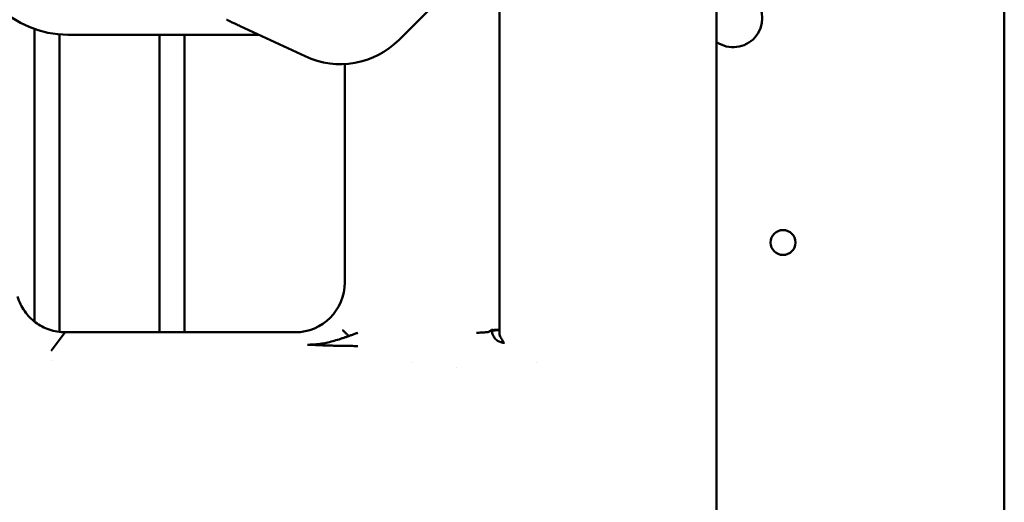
# Model space of a CAD drawing. Header units: millimetres. Extents: x 0 to 14369, y -869 to 2970.
# Tile 362 of 656: x 2107 to 2166, y 1059 to 1088. Entities that reach past the tile are written whole.
import ezdxf

# ---------------------------------------------------------------- set-up
doc = ezdxf.new("R2010")
doc.units = ezdxf.units.MM
doc.header["$LTSCALE"] = 10
doc.layers.add('Sichtbar (ISO)', color=7, linetype='Continuous', lineweight=50)

msp = doc.modelspace()

# ---------------------------------------------------------------- linework, layer by layer
at = {"layer": 'Sichtbar (ISO)'}
for p, q in [((2165.818, 1125.965), (2165.818, 641.735)), ((2148.518, 1069.561), (2148.518, 1105.671)), ((2144.278, 1101.431), (2129.428, 1086.582)), ((2135.46, 1069.125), (2135.477, 1092.631)), ((2119.604, 1087.533), (2119.36, 1087.647)), ((2107.518, 1087.228), (2107.518, 1069.616)), ((2107.518, 1069.616), (2107.518, 1087.228)), ((2109.018, 1069.009), (2109.018, 1086.905)), ((2109.018, 1086.905), (2109.018, 1069.009)), ((2123.78, 1085.586), (2119.884, 1087.402)), ((2109.518, 1086.885), (2120.994, 1086.885)), ((2115.018, 1086.885), (2115.018, 1068.985)), ((2115.018, 1068.985), (2115.018, 1086.885)), ((2116.518, 1068.985), (2116.518, 1086.885)), ((2116.518, 1086.885), (2116.518, 1068.985)), ((2126.167, 1085.125), (2126.167, 1071.981)), ((2134.993, 1069.132), (2134.874, 1069.038)), ((2148.518, 1068.732), (2148.518, 1069.561)), ((2109.361, 1068.985), (2108.508, 1067.866)), ((2123.171, 1068.985), (2109.361, 1068.985)), ((2135.397, 1069.113), (2135.443, 1069.114)), ((2135.443, 1069.114), (2135.459, 1069.114)), ((2135.46, 1069.125), (2135.46, 1069.114)), ((2148.518, 1068.667), (2148.518, 1068.732)), ((2148.518, 1067.425), (2148.518, 1068.667)), ((2148.518, 1067.425), (2148.518, 1054.345)), ((2108.508, 1067.275), (2108.508, 1067.275)), ((2130.249, 1067.183), (2130.251, 1067.183)), ((2132.904, 1066.886), (2132.904, 1066.886)), ((2137.707, 1067.183), (2137.707, 1067.183))]:
    msp.add_line(p, q, dxfattribs=at)
msp.add_circle((2152.518, 1074.385), 0.75, dxfattribs=at)
for centre, radius, start, end in [((2109.518, 1092.885), 6, 180, 270), ((2149.518, 1087.885), 1.75, 235.1501, 124.8499), ((2149.518, 1087.885), 1.75, 235.1501, 124.8499), ((2125.893, 1090.117), 5, 245, 315)]:
    msp.add_arc(centre, radius, start, end, dxfattribs=at)
for centre, major_axis, ratio, start_param, end_param in [((2123.163, 1071.989), (2.127, -2.127), 0.997265, 5.499157, 7.067214), ((2135.49, 1069.189), (-0.497, -0.056), 0.074651, 0.046255, 0.048453), ((2135.49, 1069.189), (-0.497, -0.056), 0.074651, 0.05342, 0.144829), ((2135.422, 1069.09), (-0.028, 0.0436), 0.985413, 6.014727, 6.283185), ((2135.422, 1069.09), (-0.0156, 0.0494), 0.985641, 6.049018, 6.283185), ((2135.422, 1069.09), (-0.0039, 0.0516), 0.989154, 6.130641, 6.283185), ((2135.422, 1069.09), (0.0039, 0.0515), 0.992773, 5.533005, 6.283185)]:
    msp.add_ellipse(centre, major_axis=major_axis, ratio=ratio, start_param=start_param, end_param=end_param, dxfattribs=at)
for points, knots in [([(2119.36, 1087.647), (2119.271, 1087.688), (2119.189, 1087.726), (2119.097, 1087.769), (2119.074, 1087.78), (2119.052, 1087.79)], [0, 0, 0, 0, 0.03455853, 0.03455853, 0.04781946, 0.04781946, 0.04781946, 0.04781946]), ([(2106.487, 1071.133), (2106.588, 1070.817), (2106.731, 1070.519), (2107.099, 1069.991), (2107.315, 1069.767), (2107.816, 1069.392), (2108.093, 1069.248), (2108.703, 1069.045), (2109.029, 1068.992), (2109.361, 1068.985)], [-0.3876056, -0.3876056, -0.3876056, -0.3876056, -0.2881368, -0.2881368, -0.1937902, -0.1937902, -0.0994573, -0.0994573, -0.000001, -0.000001, -0.000001, -0.000001]), ([(2134.997, 1069.129), (2134.999, 1069.128), (2135.001, 1069.127), (2135.003, 1069.127), (2135.009, 1069.125), (2135.019, 1069.124), (2135.031, 1069.123), (2135.039, 1069.123), (2135.048, 1069.122), (2135.059, 1069.122), (2135.065, 1069.122), (2135.072, 1069.122), (2135.08, 1069.121), (2135.088, 1069.121), (2135.097, 1069.121), (2135.107, 1069.121), (2135.136, 1069.121), (2135.169, 1069.122), (2135.204, 1069.124), (2135.239, 1069.126), (2135.28, 1069.128), (2135.321, 1069.13), (2135.345, 1069.131), (2135.37, 1069.132), (2135.395, 1069.134)], [0, 0, 0, 0, 0.05091, 0.05091, 0.05091, 0.194922, 0.194922, 0.194922, 0.30216, 0.30216, 0.30216, 0.366707, 0.366707, 0.366707, 0.439579, 0.439579, 0.439579, 0.661588, 0.661588, 0.661588, 0.874278, 0.874278, 0.874278, 1, 1, 1, 1]), ([(2125.439, 1068.446), (2125.565, 1068.481), (2125.691, 1068.519), (2125.817, 1068.559), (2125.88, 1068.579), (2125.943, 1068.6), (2126.006, 1068.621), (2126.069, 1068.642), (2126.132, 1068.664), (2126.195, 1068.685), (2126.227, 1068.695), (2126.258, 1068.705), (2126.29, 1068.718), (2126.322, 1068.73), (2126.355, 1068.745), (2126.386, 1068.751), (2126.39, 1068.752), (2126.395, 1068.752), (2126.399, 1068.754)], [0.6119583, 0.6119583, 0.6119583, 0.6119583, 0.7649479, 0.7649479, 0.7649479, 0.8414427, 0.8414427, 0.8414427, 0.9179374, 0.9179374, 0.9179374, 0.9561848, 0.9561848, 0.9561848, 0.9944322, 0.9944322, 0.9944322, 0.9999914, 0.9999914, 0.9999914, 0.9999914]), ([(2126.037, 1069.115), (2126.039, 1069.113), (2126.047, 1069.105), (2126.079, 1069.073), (2126.131, 1069.021), (2126.201, 1068.951), (2126.261, 1068.892), (2126.317, 1068.836), (2126.361, 1068.79), (2126.387, 1068.766), (2126.399, 1068.754)], [0, 0, 0, 0, 0.1256857, 0.2513713, 0.5027427, 0.6284283, 0.754114, 0.8797997, 0.9426425, 0.999946, 0.999946, 0.999946, 0.999946]), ([(2126.399, 1068.754), (2126.426, 1068.764), (2126.485, 1068.787), (2126.608, 1068.83), (2126.732, 1068.883), (2126.861, 1068.923), (2126.924, 1068.946), (2126.955, 1068.958)], [0, 0, 0, 0, 0.1459455, 0.3167564, 0.6583782, 0.8291891, 0.9999972, 0.9999972, 0.9999972, 0.9999972]), ([(2134.874, 1069.038), (2134.874, 1069.036), (2134.873, 1069.035), (2134.871, 1069.033), (2134.87, 1069.032), (2134.868, 1069.031), (2134.866, 1069.029), (2134.863, 1069.027), (2134.858, 1069.024), (2134.852, 1069.021), (2134.84, 1069.016), (2134.823, 1069.011), (2134.802, 1069.006), (2134.78, 1069.002), (2134.755, 1068.997), (2134.725, 1068.993), (2134.695, 1068.989), (2134.661, 1068.985), (2134.624, 1068.982), (2134.587, 1068.978), (2134.547, 1068.975), (2134.504, 1068.972), (2134.461, 1068.969), (2134.416, 1068.967), (2134.369, 1068.965), (2134.323, 1068.963), (2134.275, 1068.961), (2134.225, 1068.96), (2134.201, 1068.96), (2134.176, 1068.959), (2134.151, 1068.959), (2134.138, 1068.959), (2134.126, 1068.959), (2134.113, 1068.958), (2134.1, 1068.958), (2134.088, 1068.958), (2134.075, 1068.958)], [0.0000008, 0.0000008, 0.0000008, 0.0000008, 0.0310827, 0.0310827, 0.0310827, 0.0620872, 0.0620872, 0.0620872, 0.1240107, 0.1240107, 0.1240107, 0.2482372, 0.2482372, 0.2482372, 0.3737738, 0.3737738, 0.3737738, 0.5002879, 0.5002879, 0.5002879, 0.6267316, 0.6267316, 0.6267316, 0.7520851, 0.7520851, 0.7520851, 0.8760976, 0.8760976, 0.8760976, 0.9379437, 0.9379437, 0.9379437, 0.9689255, 0.9689255, 0.9689255, 1, 1, 1, 1]), ([(2134.995, 1069.105), (2134.995, 1069.105), (2134.996, 1069.105), (2134.996, 1069.105), (2135, 1069.106), (2135.007, 1069.103), (2135.016, 1069.101), (2135.042, 1069.096), (2135.086, 1069.096), (2135.143, 1069.098), (2135.174, 1069.1), (2135.207, 1069.102), (2135.243, 1069.104), (2135.273, 1069.105), (2135.305, 1069.107), (2135.339, 1069.109), (2135.358, 1069.11), (2135.377, 1069.112), (2135.396, 1069.113)], [0.0031922, 0.0031922, 0.0031922, 0.0031922, 0.0194605, 0.0194605, 0.0194605, 0.1585567, 0.1585567, 0.1585567, 0.5375727, 0.5375727, 0.5375727, 0.7380717, 0.7380717, 0.7380717, 0.9055097, 0.9055097, 0.9055097, 1, 1, 1, 1]), ([(2135.777, 1068.343), (2135.627, 1068.347), (2135.481, 1068.392), (2135.353, 1068.479), (2135.311, 1068.508), (2135.271, 1068.541), (2135.235, 1068.578), (2135.176, 1068.639), (2135.126, 1068.711), (2135.086, 1068.788), (2135.057, 1068.845), (2135.033, 1068.906), (2135.017, 1068.97), (2135.008, 1069.007), (2135, 1069.045), (2134.996, 1069.081)], [0.0003042, 0.0003042, 0.0003042, 0.0003042, 0.3922361, 0.3922361, 0.3922361, 0.5199427, 0.5199427, 0.5199427, 0.7287697, 0.7287697, 0.7287697, 0.8846796, 0.8846796, 0.8846796, 0.9746945, 0.9746945, 0.9746945, 0.9746945]), ([(2135.458, 1068.96), (2135.458, 1068.923), (2135.467, 1068.803), (2135.583, 1068.613), (2135.665, 1068.414), (2135.734, 1068.349), (2135.777, 1068.343)], [0.0000016, 0.0000016, 0.0000016, 0.0000016, 0.1056727, 0.3487513, 0.6612356, 0.9999934, 0.9999934, 0.9999934, 0.9999934]), ([(2123.918, 1068.239), (2123.926, 1068.239), (2123.933, 1068.239), (2123.941, 1068.238), (2123.949, 1068.238), (2123.957, 1068.238), (2123.965, 1068.238), (2123.981, 1068.238), (2123.997, 1068.238), (2124.013, 1068.238), (2124.044, 1068.238), (2124.076, 1068.239), (2124.108, 1068.24), (2124.14, 1068.24), (2124.171, 1068.242), (2124.203, 1068.243), (2124.235, 1068.244), (2124.267, 1068.246), (2124.299, 1068.248), (2124.362, 1068.252), (2124.426, 1068.257), (2124.489, 1068.264), (2124.509, 1068.266), (2124.528, 1068.268), (2124.548, 1068.27)], [0, 0, 0, 0, 0.0095618, 0.0095618, 0.0095618, 0.0191237, 0.0191237, 0.0191237, 0.0382474, 0.0382474, 0.0382474, 0.0764948, 0.0764948, 0.0764948, 0.1147422, 0.1147422, 0.1147422, 0.1529896, 0.1529896, 0.1529896, 0.2294844, 0.2294844, 0.2294844, 0.2529657, 0.2529657, 0.2529657, 0.2529657]), ([(2126.955, 1068.159), (2126.918, 1068.159), (2126.881, 1068.159), (2126.844, 1068.159), (2126.808, 1068.159), (2126.772, 1068.159), (2126.735, 1068.159), (2126.663, 1068.16), (2126.591, 1068.16), (2126.52, 1068.16), (2126.485, 1068.161), (2126.45, 1068.161), (2126.415, 1068.161), (2126.38, 1068.162), (2126.345, 1068.162), (2126.31, 1068.162), (2126.275, 1068.163), (2126.241, 1068.163), (2126.206, 1068.164), (2126.172, 1068.164), (2126.138, 1068.164), (2126.104, 1068.165), (2126.036, 1068.166), (2125.968, 1068.167), (2125.902, 1068.168), (2125.835, 1068.17), (2125.769, 1068.171), (2125.704, 1068.172), (2125.573, 1068.175), (2125.445, 1068.179), (2125.319, 1068.183), (2125.194, 1068.186), (2125.071, 1068.19), (2124.95, 1068.195), (2124.829, 1068.199), (2124.71, 1068.204), (2124.593, 1068.208), (2124.535, 1068.211), (2124.477, 1068.213), (2124.42, 1068.216), (2124.363, 1068.218), (2124.306, 1068.221), (2124.25, 1068.223), (2124.222, 1068.225), (2124.194, 1068.226), (2124.166, 1068.227), (2124.138, 1068.228), (2124.11, 1068.23), (2124.082, 1068.231), (2124.055, 1068.232), (2124.027, 1068.234), (2124, 1068.235), (2123.972, 1068.236), (2123.945, 1068.237), (2123.918, 1068.239)], [0, 0, 0, 0, 0.03125, 0.03125, 0.03125, 0.0625, 0.0625, 0.0625, 0.125, 0.125, 0.125, 0.15625, 0.15625, 0.15625, 0.1875, 0.1875, 0.1875, 0.21875, 0.21875, 0.21875, 0.25, 0.25, 0.25, 0.3125, 0.3125, 0.3125, 0.375, 0.375, 0.375, 0.5, 0.5, 0.5, 0.625, 0.625, 0.625, 0.75, 0.75, 0.75, 0.8125, 0.8125, 0.8125, 0.875, 0.875, 0.875, 0.90625, 0.90625, 0.90625, 0.9375, 0.9375, 0.9375, 0.96875, 0.96875, 0.96875, 1, 1, 1, 1]), ([(2124.548, 1068.27), (2124.592, 1068.275), (2124.636, 1068.281), (2124.68, 1068.287), (2124.807, 1068.305), (2124.934, 1068.327), (2125.06, 1068.354), (2125.187, 1068.38), (2125.313, 1068.411), (2125.439, 1068.446)], [0.2529657, 0.2529657, 0.2529657, 0.2529657, 0.3059791, 0.3059791, 0.3059791, 0.4589687, 0.4589687, 0.4589687, 0.6119583, 0.6119583, 0.6119583, 0.6119583])]:
    msp.add_open_spline(points, degree=3, knots=knots, dxfattribs=at)
for points in [[(2119.884, 1087.402), (2119.79, 1087.446), (2119.694, 1087.491), (2119.604, 1087.533)], [(2134.99, 1069.111), (2134.99, 1069.118), (2134.99, 1069.124), (2134.991, 1069.13)], [(2134.996, 1069.081), (2134.995, 1069.091), (2134.993, 1069.101), (2134.99, 1069.111)], [(2135.459, 1069.114), (2135.46, 1069.063), (2135.457, 1069.011), (2135.458, 1068.96)]]:
    msp.add_open_spline(points, degree=3, dxfattribs=at)

doc.saveas('drawing.dxf')
